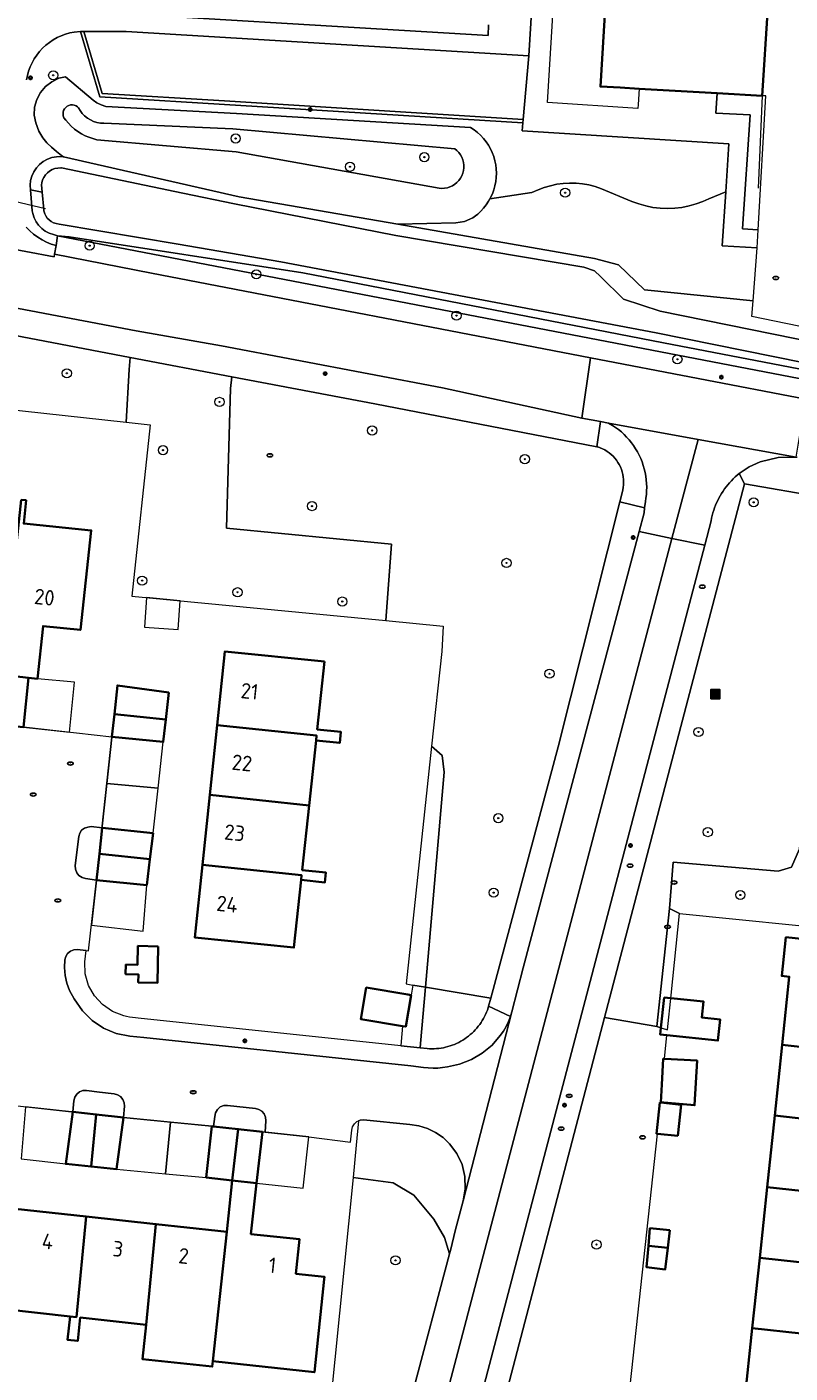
# Model space of a CAD drawing. Header units: metres. Extents: x 152610 to 160096, y 456114 to 462495.
# Tile 421 of 656: x 157190 to 157257, y 460647 to 460765. Entities that reach past the tile are written whole.
import ezdxf
from ezdxf.enums import TextEntityAlignment as Align

# ---------------------------------------------------------------- set-up
doc = ezdxf.new("R2010")
doc.units = ezdxf.units.M
doc.header["$LTSCALE"] = 0.5
doc.layers.get('0').update_dxf_attribs({"linetype": 'CONTINUOUS'})
for name, color, linetype, lineweight in [('B-PV-GR-BEPLANTING_CULTUUR_BODEMBEDEKKER-GV', 251, 'CONTINUOUS', 18), ('B-PV-GR-BEPLANTING_CULTUUR_BOSPLANTSOEN-GV', 251, 'CONTINUOUS', 18), ('B-PV-GR-BEPLANTING_CULTUUR_HEESTERS-GV', 251, 'CONTINUOUS', 18), ('B-PV-GR-BEPLANTING_CULTUUR_VASTE PLANTENVAK-GV', 251, 'CONTINUOUS', 18), ('B-PV-GR-BOOM-S', 251, 'CONTINUOUS', 25), ('B-PV-GR-HAAG-G', 251, 'GR-HAAG1-SO', 13), ('B-PV-GR-HAAG-GV', 251, 'CONTINUOUS', 13), ('B-PV-IE-MEUBILAIR-S', 251, 'CONTINUOUS', 25), ('B-PV-IE-MEUBILAIR_WEGMEUBILAIR_AFVALBAK-S', 251, 'CONTINUOUS', 25), ('B-PV-KW-KUNSTWERK_DUIKER-G', 251, 'CONTINUOUS', 18), ('B-PV-OG-BEBOUWING-GV', 6, 'CONTINUOUS', 35), ('B-PV-OG-BEBOUWING-T18', 1, 'CONTINUOUS', 18), ('B-PV-OG-BEBOUWING_OVERBOUWING-GV', 251, 'CONTINUOUS', 18), ('B-PV-OG-BEBOUWING_SCHUUR-GV', 251, 'CONTINUOUS', 18), ('B-PV-OG-TERREIN_BEGROEID-GV', 251, 'CONTINUOUS', 18), ('B-PV-OG-TERREIN_OEVER-GV', 251, 'CONTINUOUS', 18), ('B-PV-OG-WATER_SLOOT-GV', 251, 'CONTINUOUS', 18), ('B-PV-VH-GESLOTENVERHARDING_ASFALT-GV', 251, 'CONTINUOUS', 18), ('B-PV-VH-HALFVERHARDING_GRASBETONSTEEN-GV', 251, 'CONTINUOUS', 18), ('B-PV-VH-ONVERHARD-GV', 251, 'CONTINUOUS', 18), ('B-PV-VH-ONVERHARD_ZAND-GV', 251, 'CONTINUOUS', 18), ('B-PV-VH-OPENVERHARDING_BETONSTRAATSTEEN-GV', 251, 'CONTINUOUS', 18), ('B-PV-VH-OPENVERHARDING_STRAATBAKSTEEN-GV', 251, 'CONTINUOUS', 18), ('B-PV-VH-OPENVERHARDING_TEGEL-GV', 251, 'CONTINUOUS', 18)]:
    doc.layers.add(name, color=color, linetype=linetype, lineweight=lineweight)
doc.styles.add('NLCS-ISO', font='NLCS-ISO.ttf')
doc.styles.add('NLCS-ISO-M750-T18', font='NLCS-ISO.ttf', dxfattribs={"height": 1.35})
doc.linetypes.add('GR-HAAG1-SO', pattern='A,6,[176,NLCS.SHX,S=0.125,R=0,X=0,Y=0],-2', length=8)

# ---------------------------------------------------------------- blocks, each defined once
blk = doc.blocks.new('SIE-WEG_AFVALBAK-SO')
h = blk.add_hatch(color=256)
h.dxf.hatch_style = 1
h.paths.add_polyline_path([(-1.5, -1.5), (1.5, -1.5), (1.5, 1.5), (-1.5, 1.5)])
for points in [[(-2, -2), (2, -2), (2, 2), (-2, 2)], [(-1.5, -1.5), (1.5, -1.5), (1.5, 1.5), (-1.5, 1.5)]]:
    blk.add_lwpolyline(points, close=True)
blk = doc.blocks.new('SIE-MEUBILAIR_PAAL_LICHTMAST-SO')
for points in [[(-0.62, 0), (-1, 0)], [(-0.71, 0.71), (-0.44, 0.44)], [(0, 1), (0, 0.62)], [(0.44, 0.44), (0.71, 0.71)], [(1, 0), (0.62, 0)], [(-0.71, -0.71), (-0.44, -0.44)], [(0, -0.62), (0, -1)], [(0.44, -0.44), (0.71, -0.71)]]:
    blk.add_lwpolyline(points)
blk.add_circle((0, 0), 0.5)
blk = doc.blocks.new('SIE-MEUBILAIR_PUT_RIOOLPUT-SO')
blk.add_ellipse((0, 0), major_axis=(1.25, 0), ratio=0.54)
at = {"style": 'NLCS-ISO'}
blk.add_text('ri', height=0.75, dxfattribs=at).set_placement((-0.04, 0.07), align=Align.MIDDLE_CENTER)
blk = doc.blocks.new('SGR-BOOM_GBKN-SO')
at = {"linetype": 'ByBlock', "lineweight": 18}
h = blk.add_hatch(color=0, dxfattribs=at)
h.dxf.hatch_style = 1
edge = h.paths.add_edge_path()
edge.add_arc((0, 0), 0.25, 0, 360)
at = {"color": 0, "linetype": 'ByBlock', "lineweight": 18}
for radius in [2, 0.25]:
    blk.add_circle((0, 0), radius, dxfattribs=at)
at = {"color": 0, "linetype": 'ByBlock', "lineweight": 18, "style": 'NLCS-ISO'}
blk.add_attdef('SOORT', (2.5, 0), '', height=1.5, dxfattribs=at)

msp = doc.modelspace()

# ---------------------------------------------------------------- linework, layer by layer
at = {"layer": 'B-PV-GR-BEPLANTING_CULTUUR_BODEMBEDEKKER-GV', "flags": 128}
for points in [[(157196.984, 460694.717), (157196.031, 460694.814), (157195.719, 460694.766), (157195.434, 460694.674), (157195.194, 460694.493), (157195.027, 460694.243), (157194.951, 460693.953), (157194.637, 460691.41), (157194.649, 460691.091), (157194.76, 460690.792), (157194.959, 460690.542), (157195.225, 460690.367), (157195.533, 460690.283), (157196.494, 460690.148), (157196.74, 460692.446)], [(157196.738, 460671.673), (157195.615, 460671.81), (157195.299, 460671.798), (157195.004, 460671.687), (157194.759, 460671.488), (157194.59, 460671.221), (157194.514, 460670.915), (157194.418, 460669.94), (157196.463, 460669.715), (157198.836, 460669.454), (157198.923, 460670.435), (157198.903, 460670.744), (157198.789, 460671.033), (157198.593, 460671.273), (157198.332, 460671.441), (157198.033, 460671.522)], [(157210.351, 460670.235), (157207.919, 460670.51), (157207.588, 460670.493), (157207.282, 460670.369), (157207.034, 460670.15), (157206.871, 460669.862), (157206.813, 460669.536), (157206.698, 460668.667), (157208.843, 460668.438), (157210.973, 460668.21), (157211.017, 460668.205), (157211.19, 460668.186), (157211.264, 460669.157), (157211.24, 460669.469), (157211.122, 460669.758), (157210.92, 460669.996), (157210.654, 460670.16)], [(157228.471, 460662.194), (157228.649, 460663.244), (157228.614, 460664.309), (157228.367, 460665.346), (157227.918, 460666.312), (157227.284, 460667.169), (157226.71, 460667.706), (157226.062, 460668.151), (157225.355, 460668.494), (157224.604, 460668.727), (157223.826, 460668.845), (157219.775, 460669.249), (157219.476, 460669.214), (157219.343, 460669.155), (157219.146, 460667.031), (157218.864, 460664.225), (157222.365, 460663.771), (157224.171, 460662.687), (157225.905, 460660.592), (157226.845, 460659.003), (157227.275, 460657.578), (157227.381, 460657.977), (157227.762, 460659.585)]]:
    msp.add_lwpolyline(points, close=True, dxfattribs=at)
at = {"layer": 'B-PV-GR-BEPLANTING_CULTUUR_BOSPLANTSOEN-GV', "flags": 128}
for points in [[(157159.031, 460742.156), (157157.833, 460734.587), (157199.064, 460730.07), (157199.337, 460734.666), (157199.435, 460735.715), (157188.626, 460737.767), (157180.995, 460738.899)], [(157226.618, 460701), (157225.712, 460701.815), (157223.505, 460681.102), (157224.08, 460681.004), (157225.177, 460680.817), (157226.8, 460699.557)], [(157225.177, 460680.817), (157224.08, 460681.004), (157223.93, 460680.132), (157223.459, 460677.382), (157223.185, 460677.427), (157223.069, 460676.091), (157223.018, 460675.702), (157224.716, 460675.523), (157224.753, 460675.914)]]:
    msp.add_lwpolyline(points, close=True, dxfattribs=at)
at = {"layer": 'B-PV-GR-BEPLANTING_CULTUUR_HEESTERS-GV', "flags": 128}
for points in [[(157208.278, 460734.037), (157199.435, 460735.715), (157199.337, 460734.666), (157199.064, 460730.07), (157201.171, 460729.839), (157199.563, 460714.909), (157221.707, 460712.783), (157222.214, 460719.432), (157207.817, 460720.837), (157208.187, 460733.021)], [(157264.632, 460707.206), (157259.14, 460707.64), (157257.784, 460692.869), (157257.102, 460691.275), (157255.938, 460690.941), (157246.787, 460691.721), (157246.447, 460687.674), (157247.342, 460687.226), (157262.344, 460685.733)], [(157220.733, 460632.814), (157221.955, 460637.453), (157222.86, 460640.891), (157224.049, 460645.407), (157227.275, 460657.578), (157226.845, 460659.003), (157225.905, 460660.592), (157224.171, 460662.687), (157222.365, 460663.771), (157218.864, 460664.225), (157216.084, 460636.527), (157213.851, 460636.838), (157213.578, 460634.288), (157220.594, 460632.285)]]:
    msp.add_lwpolyline(points, close=True, dxfattribs=at)
at = {"layer": 'B-PV-GR-BEPLANTING_CULTUUR_VASTE PLANTENVAK-GV', "flags": 128}
for points in [[(157193.623, 460753.217), (157208.939, 460749.717), (157222.762, 460747.329), (157227.837, 460747.446), (157228.577, 460747.573), (157229.319, 460747.892), (157229.535, 460748.053), (157229.734, 460748.211), (157230.003, 460748.461), (157230.251, 460748.732), (157230.478, 460749.022), (157230.681, 460749.329), (157230.803, 460749.543), (157231.011, 460749.985), (157231.137, 460750.33), (157231.235, 460750.685), (157231.306, 460751.045), (157231.347, 460751.411), (157231.36, 460751.778), (157231.344, 460752.146), (157231.3, 460752.51), (157231.226, 460752.871), (157231.125, 460753.224), (157230.996, 460753.569), (157230.841, 460753.902), (157230.66, 460754.222), (157230.455, 460754.527), (157230.226, 460754.815), (157229.975, 460755.084), (157229.704, 460755.332), (157229.414, 460755.558), (157229.108, 460755.761), (157208.71, 460756.971), (157197.306, 460757.594), (157196.904, 460757.726), (157196.528, 460757.92), (157196.203, 460758.155), (157193.797, 460760.184), (157193.209, 460760.061), (157192.589, 460759.757), (157192.046, 460759.332), (157191.603, 460758.802), (157191.279, 460758.192), (157191.09, 460757.528), (157191.042, 460756.84), (157191.191, 460756.17), (157191.461, 460755.456), (157191.819, 460754.858), (157192.171, 460754.438), (157192.565, 460754.036), (157192.989, 460753.667), (157193.44, 460753.332)], [(157227.726, 460753.915), (157227.92, 460753.755), (157228.085, 460753.579), (157228.226, 460753.385), (157228.342, 460753.174), (157228.431, 460752.951), (157228.491, 460752.718), (157228.521, 460752.479), (157228.521, 460752.239), (157228.491, 460752), (157228.431, 460751.767), (157228.343, 460751.543), (157228.227, 460751.333), (157228.085, 460751.138), (157227.921, 460750.963), (157227.736, 460750.809), (157227.533, 460750.681), (157227.315, 460750.578), (157227.086, 460750.504), (157226.85, 460750.459), (157226.61, 460750.444), (157226.37, 460750.459), (157208.657, 460753.633), (157196.526, 460754.701), (157196.172, 460754.79), (157195.827, 460754.906), (157195.491, 460755.049), (157195.168, 460755.217), (157194.859, 460755.411), (157194.566, 460755.628), (157194.291, 460755.868), (157194.036, 460756.128), (157193.802, 460756.407), (157193.648, 460756.619), (157193.593, 460756.771), (157193.57, 460756.931), (157193.581, 460757.092), (157193.625, 460757.248), (157193.701, 460757.391), (157193.805, 460757.515), (157193.932, 460757.614), (157194.077, 460757.685), (157194.234, 460757.725), (157194.396, 460757.73), (157194.555, 460757.703), (157194.705, 460757.642), (157194.839, 460757.552), (157194.92, 460757.473), (157195.058, 460757.235), (157195.242, 460756.99), (157195.454, 460756.77), (157195.693, 460756.578), (157195.954, 460756.418), (157196.233, 460756.292), (157196.525, 460756.202), (157196.827, 460756.149), (157197.132, 460756.134), (157208.366, 460755.64)], [(157227.726, 460753.915), (157208.366, 460755.64), (157197.132, 460756.134), (157196.827, 460756.149), (157196.525, 460756.202), (157196.233, 460756.292), (157195.954, 460756.418), (157195.693, 460756.578), (157195.454, 460756.77), (157195.242, 460756.99), (157195.058, 460757.235), (157194.92, 460757.473), (157194.839, 460757.552), (157194.705, 460757.642), (157194.555, 460757.703), (157194.396, 460757.73), (157194.234, 460757.725), (157194.077, 460757.685), (157193.932, 460757.614), (157193.805, 460757.515), (157193.701, 460757.391), (157193.625, 460757.248), (157193.581, 460757.092), (157193.57, 460756.931), (157193.593, 460756.771), (157193.648, 460756.619), (157193.802, 460756.407), (157194.036, 460756.128), (157194.291, 460755.868), (157194.566, 460755.628), (157194.859, 460755.411), (157195.168, 460755.217), (157195.491, 460755.049), (157195.827, 460754.906), (157196.172, 460754.79), (157196.526, 460754.701), (157208.657, 460753.633), (157226.37, 460750.459), (157226.61, 460750.444), (157226.85, 460750.459), (157227.086, 460750.504), (157227.315, 460750.578), (157227.533, 460750.681), (157227.736, 460750.809), (157227.921, 460750.963), (157228.085, 460751.138), (157228.227, 460751.333), (157228.343, 460751.543), (157228.431, 460751.767), (157228.491, 460752), (157228.521, 460752.239), (157228.521, 460752.479), (157228.491, 460752.718), (157228.431, 460752.951), (157228.342, 460753.174), (157228.226, 460753.385), (157228.085, 460753.579), (157227.92, 460753.755)]]:
    msp.add_lwpolyline(points, close=True, dxfattribs=at)
at = {"layer": 'B-PV-GR-HAAG-G', "flags": 128}
msp.add_lwpolyline([(157254.531, 460758.529), (157254.191, 460750.466)], dxfattribs=at)
at = {"layer": 'B-PV-GR-HAAG-GV', "flags": 128}
for points in [[(157195.087, 460764.128), (157196.766, 460758.43), (157233.68, 460756.175), (157233.704, 460756.474), (157207.654, 460758.087), (157196.995, 460758.717), (157195.397, 460764.138)], [(157247.342, 460687.226), (157246.447, 460687.674), (157245.344, 460677.385), (157246.279, 460677.087), (157246.597, 460680.117)]]:
    msp.add_lwpolyline(points, close=True, dxfattribs=at)
at = {"layer": 'B-PV-KW-KUNSTWERK_DUIKER-G', "flags": 128}
msp.add_lwpolyline([(157180.196, 460751.492), (157192.042, 460748.698)], dxfattribs=at)
at = {"layer": 'B-PV-OG-BEBOUWING-GV', "flags": 128}
msp.add_lwpolyline([(157241.739, 460781.076), (157240.434, 460759.335), (157242.142, 460759.237), (157243.8, 460759.142), (157250.62, 460758.753), (157254.531, 460758.529), (157256.506, 460789.244)], dxfattribs=at)
for points in [[(157189.92, 460723.305), (157188.772, 460712.604), (157188.282, 460708.039), (157190.545, 460707.787), (157191.341, 460707.703), (157191.833, 460712.295), (157195.092, 460711.965), (157196.026, 460720.634), (157190.151, 460721.234), (157190.355, 460723.261)], [(157216.371, 460709.222), (157207.69, 460710.089), (157207.013, 460703.664), (157215.68, 460702.746), (157215.635, 460702.329), (157217.704, 460702.107), (157217.806, 460703.065), (157215.738, 460703.288)], [(157190.545, 460707.787), (157188.282, 460708.039), (157187.82, 460703.727), (157190.137, 460703.487)], [(157202.809, 460706.507), (157198.316, 460707.126), (157198.046, 460704.614), (157202.532, 460704.139)], [(157202.532, 460704.139), (157198.046, 460704.614), (157197.834, 460702.639), (157202.304, 460702.197)], [(157215.68, 460702.746), (157207.013, 460703.664), (157206.372, 460697.587), (157215.03, 460696.66), (157215.635, 460702.329)], [(157215.03, 460696.66), (157206.372, 460697.587), (157205.729, 460691.489), (157214.379, 460690.568), (157214.337, 460690.175), (157216.405, 460689.951), (157216.496, 460690.8), (157214.427, 460691.022)], [(157201.433, 460694.255), (157196.984, 460694.717), (157196.74, 460692.446), (157201.151, 460691.976)], [(157201.151, 460691.976), (157196.74, 460692.446), (157196.494, 460690.148), (157200.871, 460689.718)], [(157214.379, 460690.568), (157205.729, 460691.489), (157205.061, 460685.149), (157213.705, 460684.268), (157214.337, 460690.175)], [(157262.839, 460684.502), (157256.615, 460685.173), (157256.251, 460681.793), (157256.902, 460681.723), (157256.277, 460675.778), (157264.915, 460674.833), (157265.589, 460681.088), (157262.507, 460681.42)], [(157201.866, 460684.375), (157200.099, 460684.411), (157200.066, 460682.768), (157199.048, 460682.788), (157199.031, 460681.953), (157200.142, 460681.93), (157200.128, 460681.223), (157201.802, 460681.189)], [(157223.93, 460680.132), (157223.643, 460680.179), (157220.017, 460680.782), (157219.536, 460678.034), (157223.185, 460677.427), (157223.459, 460677.382)], [(157245.987, 460679.911), (157245.713, 460677.267), (157245.652, 460676.682), (157246.23, 460676.622), (157250.672, 460676.161), (157250.863, 460678.001), (157249.287, 460678.165), (157249.432, 460679.553), (157246.569, 460679.85)], [(157264.915, 460674.833), (157256.277, 460675.778), (157255.63, 460669.634), (157264.249, 460668.652)], [(157246.014, 460674.565), (157245.907, 460674.571), (157245.781, 460672.338), (157245.692, 460670.763), (157245.96, 460670.751), (157245.972, 460670.75), (157247.643, 460670.61), (157248.648, 460670.526), (157248.861, 460674.409)], [(157196.463, 460669.715), (157194.418, 460669.94), (157193.805, 460665.404), (157196.021, 460665.179)], [(157198.836, 460669.454), (157196.463, 460669.715), (157196.021, 460665.179), (157198.239, 460664.953)], [(157247.178, 460667.841), (157247.463, 460670.565), (157245.691, 460670.75), (157245.615, 460670.758), (157245.33, 460668.035), (157245.398, 460668.028)], [(157206.698, 460668.667), (157206.542, 460668.684), (157206.063, 460664.21), (157208.32, 460663.968), (157208.843, 460668.438)], [(157264.249, 460668.652), (157255.63, 460669.634), (157254.971, 460663.366), (157272.483, 460661.484), (157272.733, 460663.756), (157268.207, 460664.236), (157266.201, 460664.448), (157266.134, 460664.76), (157263.854, 460664.99)], [(157210.973, 460668.21), (157208.843, 460668.438), (157208.32, 460663.968), (157210.438, 460663.741)], [(157210.438, 460663.741), (157208.32, 460663.968), (157207.841, 460659.494), (157207.863, 460659.492), (157206.629, 460648.219), (157215.488, 460647.242), (157216.34, 460655.362), (157216.361, 460655.564), (157213.875, 460655.83), (157214.197, 460658.833), (157209.961, 460659.287)], [(157272.483, 460661.484), (157254.971, 460663.366), (157254.324, 460657.215), (157262.857, 460656.291), (157263.256, 460660.154), (157265.612, 460659.836), (157265.584, 460660.049), (157267.724, 460659.786), (157272.235, 460659.233)], [(157195.595, 460660.811), (157189.398, 460661.477), (157188.497, 460652.736), (157194.185, 460652.108), (157194.741, 460652.046)], [(157201.666, 460660.158), (157195.595, 460660.811), (157194.741, 460652.046), (157194.185, 460652.108), (157193.964, 460650.067), (157194.857, 460649.971), (157195.078, 460652.009), (157200.81, 460651.376)], [(157207.056, 460659.578), (157201.666, 460660.158), (157200.81, 460651.376), (157200.49, 460648.393), (157206.578, 460647.741), (157206.629, 460648.219), (157207.863, 460659.492), (157207.841, 460659.494)], [(157246.5, 460659.62), (157244.746, 460659.796), (157244.614, 460658.267), (157246.312, 460658.083)], [(157246.312, 460658.083), (157244.614, 460658.267), (157244.454, 460656.402), (157246.083, 460656.212)], [(157262.857, 460656.291), (157254.324, 460657.215), (157253.678, 460651.079), (157262.224, 460650.163)], [(157262.224, 460650.163), (157253.678, 460651.079), (157253.006, 460644.688), (157261.563, 460643.769), (157261.981, 460647.822), (157264.194, 460647.58), (157264.227, 460647.882), (157270.914, 460647.152), (157271.127, 460649.208), (157266.634, 460649.69)]]:
    msp.add_lwpolyline(points, close=True, dxfattribs=at)
at = {"layer": 'B-PV-OG-BEBOUWING_OVERBOUWING-GV', "flags": 128}
for points in [[(157191.341, 460707.703), (157190.545, 460707.787), (157190.137, 460703.487), (157194.142, 460703.038), (157194.562, 460707.397)], [(157197.397, 460698.569), (157201.863, 460698.174), (157202.304, 460702.197), (157197.834, 460702.639), (157197.832, 460702.625)], [(157201.863, 460698.174), (157197.397, 460698.569), (157196.997, 460694.842), (157196.984, 460694.717), (157201.433, 460694.255)], [(157200.871, 460689.718), (157196.494, 460690.148), (157196.047, 460686.222), (157200.551, 460685.693)], [(157194.297, 460669.953), (157190.31, 460670.391), (157189.929, 460665.852), (157193.805, 460665.404), (157194.418, 460669.94)], [(157202.508, 460664.548), (157202.929, 460669.044), (157199.138, 460669.422), (157198.836, 460669.454), (157198.239, 460664.953)], [(157206.542, 460668.684), (157202.929, 460669.044), (157202.508, 460664.548), (157206.063, 460664.21)], [(157214.515, 460663.305), (157214.994, 460667.779), (157210.973, 460668.21), (157210.438, 460663.741)]]:
    msp.add_lwpolyline(points, close=True, dxfattribs=at)
at = {"layer": 'B-PV-OG-BEBOUWING_SCHUUR-GV', "flags": 128}
msp.add_lwpolyline([(157203.779, 460714.504), (157200.843, 460714.786), (157200.661, 460712.206), (157203.602, 460711.998)], close=True, dxfattribs=at)
at = {"layer": 'B-PV-OG-TERREIN_BEGROEID-GV', "flags": 128}
for points in [[(157190.358, 460747.064), (157190.671, 460746.751), (157191.008, 460746.463), (157191.366, 460746.203), (157191.744, 460745.972), (157192.139, 460745.771), (157192.548, 460745.602), (157192.969, 460745.466), (157193.099, 460746.314), (157192.729, 460746.434), (157192.365, 460746.556), (157192.023, 460746.732), (157191.714, 460746.96), (157191.444, 460747.234), (157191.221, 460747.546), (157191.049, 460747.89), (157190.932, 460748.256), (157190.89, 460748.485), (157190.731, 460750.331), (157190.696, 460750.733), (157190.743, 460751.139), (157190.854, 460751.532), (157191.025, 460751.903), (157191.251, 460752.243), (157191.529, 460752.544), (157191.849, 460752.797), (157192.206, 460752.997), (157192.589, 460753.139), (157192.99, 460753.219), (157193.398, 460753.236), (157193.623, 460753.217), (157193.44, 460753.332), (157192.989, 460753.667), (157192.565, 460754.036), (157192.171, 460754.438), (157191.819, 460754.858), (157191.461, 460755.456), (157191.191, 460756.17), (157191.042, 460756.84), (157191.09, 460757.528), (157191.279, 460758.192), (157191.603, 460758.802), (157192.046, 460759.332), (157192.589, 460759.757), (157193.209, 460760.061), (157193.797, 460760.184), (157196.203, 460758.155), (157196.528, 460757.92), (157196.904, 460757.726), (157197.306, 460757.594), (157208.71, 460756.971), (157229.108, 460755.761), (157229.414, 460755.558), (157229.704, 460755.332), (157229.975, 460755.084), (157230.226, 460754.815), (157230.455, 460754.527), (157230.66, 460754.222), (157230.841, 460753.902), (157230.996, 460753.569), (157231.125, 460753.224), (157231.226, 460752.871), (157231.3, 460752.51), (157231.344, 460752.146), (157231.36, 460751.778), (157231.347, 460751.411), (157231.306, 460751.045), (157231.235, 460750.685), (157231.137, 460750.33), (157231.011, 460749.985), (157230.803, 460749.543), (157234.464, 460750.092), (157235.018, 460750.318), (157235.541, 460750.523), (157236.079, 460750.687), (157236.628, 460750.809), (157237.185, 460750.886), (157237.746, 460750.92), (157238.308, 460750.91), (157238.867, 460750.856), (157239.421, 460750.758), (157239.965, 460750.616), (157240.518, 460750.425), (157243.185, 460749.319), (157243.78, 460749.099), (157244.391, 460748.926), (157245.014, 460748.802), (157245.644, 460748.728), (157246.278, 460748.702), (157246.913, 460748.727), (157247.543, 460748.801), (157248.165, 460748.925), (157248.776, 460749.097), (157249.372, 460749.317), (157249.9, 460749.558), (157251.357, 460750.157), (157251.637, 460754.344), (157233.622, 460755.477), (157233.68, 460756.175), (157196.766, 460758.43), (157195.087, 460764.128), (157194.547, 460764.078), (157194.162, 460764.002), (157193.783, 460763.896), (157193.414, 460763.761), (157193.057, 460763.597), (157192.714, 460763.405), (157192.387, 460763.187), (157192.078, 460762.945), (157191.789, 460762.678), (157191.521, 460762.39), (157191.277, 460762.082), (157191.059, 460761.756), (157190.866, 460761.413), (157190.701, 460761.056), (157190.564, 460760.688), (157190.457, 460760.31), (157190.379, 460759.925)], [(157331.641, 460719.671), (157193.099, 460746.314), (157192.969, 460745.466), (157192.832, 460744.707), (157201.281, 460743.062), (157239.56, 460735.677), (157258.359, 460732.066)]]:
    msp.add_lwpolyline(points, dxfattribs=at)
for points in [[(157254.186, 460746.838), (157254.87, 460758.51), (157254.531, 460758.529), (157250.62, 460758.753), (157250.51, 460757.026), (157253.486, 460756.856), (157252.824, 460746.918)], [(157253.742, 460740.644), (157254.1, 460745.259), (157251.041, 460745.452), (157251.357, 460750.157), (157249.9, 460749.558), (157249.372, 460749.317), (157248.776, 460749.097), (157248.165, 460748.925), (157247.543, 460748.801), (157246.913, 460748.727), (157246.278, 460748.702), (157245.644, 460748.728), (157245.014, 460748.802), (157244.391, 460748.926), (157243.78, 460749.099), (157243.185, 460749.319), (157240.518, 460750.425), (157239.965, 460750.616), (157239.421, 460750.758), (157238.867, 460750.856), (157238.308, 460750.91), (157237.746, 460750.92), (157237.185, 460750.886), (157236.628, 460750.809), (157236.079, 460750.687), (157235.541, 460750.523), (157235.018, 460750.318), (157234.464, 460750.092), (157230.803, 460749.543), (157230.681, 460749.329), (157230.478, 460749.022), (157230.251, 460748.732), (157230.003, 460748.461), (157229.734, 460748.211), (157229.535, 460748.053), (157229.319, 460747.892), (157228.577, 460747.573), (157227.837, 460747.446), (157222.762, 460747.329), (157239.906, 460744.331), (157242.003, 460743.792), (157244.263, 460741.612)], [(157331.709, 460721.015), (157327.894, 460721.5), (157302.108, 460726.181), (157269.391, 460732.488), (157245.927, 460736.992), (157214.496, 460743.084), (157194.101, 460746.227), (157193.099, 460746.314), (157331.641, 460719.671), (157331.677, 460720.379)], [(157220.752, 460731.669), (157208.278, 460734.037), (157208.187, 460733.021), (157207.817, 460720.837), (157222.214, 460719.432), (157221.707, 460712.783), (157226.722, 460712.301), (157226.593, 460710.09), (157225.712, 460701.815), (157226.618, 460701), (157226.8, 460699.557), (157225.177, 460680.817), (157230.869, 460679.849), (157236.739, 460701.764), (157242.126, 460723.132), (157242.35, 460724.022), (157242.385, 460724.167), (157242.425, 460724.391), (157242.449, 460724.616), (157242.457, 460724.843), (157242.449, 460725.07), (157242.425, 460725.295), (157242.385, 460725.519), (157242.33, 460725.739), (157242.26, 460725.955), (157242.174, 460726.165), (157242.074, 460726.368), (157241.959, 460726.564), (157241.831, 460726.752), (157241.691, 460726.929), (157241.538, 460727.097), (157241.373, 460727.253), (157241.198, 460727.398), (157241.014, 460727.53), (157240.82, 460727.648), (157240.619, 460727.753), (157240.41, 460727.843), (157240.196, 460727.918), (157240.11, 460727.934)], [(157266.437, 460722.364), (157253.005, 460724.705), (157240.799, 460678.159), (157245.344, 460677.385), (157246.447, 460687.674), (157246.787, 460691.721), (157255.938, 460690.941), (157257.102, 460691.275), (157257.784, 460692.869), (157259.14, 460707.64), (157264.632, 460707.206), (157265.214, 460712.666)], [(157230.869, 460679.849), (157225.177, 460680.817), (157224.753, 460675.914), (157224.716, 460675.523), (157225.322, 460675.459), (157225.525, 460675.446), (157225.727, 460675.442), (157225.93, 460675.445), (157226.133, 460675.457), (157226.335, 460675.476), (157226.536, 460675.503), (157226.735, 460675.539), (157226.934, 460675.582), (157227.13, 460675.633), (157227.324, 460675.691), (157227.516, 460675.757), (157227.705, 460675.831), (157227.891, 460675.912), (157228.074, 460676.001), (157228.253, 460676.096), (157228.428, 460676.198), (157228.599, 460676.308), (157228.765, 460676.424), (157228.927, 460676.546), (157229.084, 460676.675), (157229.235, 460676.81), (157229.381, 460676.95), (157229.522, 460677.097), (157229.657, 460677.248), (157229.785, 460677.405), (157229.907, 460677.567), (157230.023, 460677.734), (157230.132, 460677.905), (157230.235, 460678.08), (157230.33, 460678.259), (157230.418, 460678.442), (157230.499, 460678.628), (157230.573, 460678.817), (157230.639, 460679.008), (157230.681, 460679.146)], [(157240.799, 460678.159), (157231.999, 460644.603), (157242.773, 460643.645), (157245.398, 460668.028), (157245.33, 460668.035), (157245.615, 460670.758), (157245.691, 460670.75), (157245.692, 460670.763), (157245.781, 460672.338), (157245.907, 460674.571), (157246.014, 460674.565), (157246.23, 460676.622), (157245.652, 460676.682), (157245.713, 460677.267), (157245.344, 460677.385)]]:
    msp.add_lwpolyline(points, close=True, dxfattribs=at)
at = {"layer": 'B-PV-OG-TERREIN_OEVER-GV', "flags": 128}
for points in [[(157264.798, 460736.994), (157253.636, 460739.272), (157253.742, 460740.644), (157244.263, 460741.612), (157242.003, 460743.792), (157239.906, 460744.331), (157222.762, 460747.329), (157208.939, 460749.717), (157193.623, 460753.217), (157193.398, 460753.236), (157192.99, 460753.219), (157192.589, 460753.139), (157192.206, 460752.997), (157191.849, 460752.797), (157191.529, 460752.544), (157191.251, 460752.243), (157191.025, 460751.903), (157190.854, 460751.532), (157190.743, 460751.139), (157190.696, 460750.733), (157190.731, 460750.331), (157191.752, 460750.131), (157191.696, 460750.768), (157191.722, 460750.945), (157191.79, 460751.188), (157191.896, 460751.417), (157192.036, 460751.627), (157192.207, 460751.812), (157192.404, 460751.968), (157192.624, 460752.092), (157192.861, 460752.179), (157193.108, 460752.228), (157193.377, 460752.239), (157193.434, 460752.235), (157204.029, 460750.049), (157208.535, 460749.119), (157222.592, 460746.344), (157238.979, 460743.58), (157239.913, 460743.279), (157240.435, 460742.775), (157242.449, 460740.797), (157245.653, 460739.74), (157279.147, 460732.959)], [(157278.768, 460731.098), (157245.288, 460737.875), (157212.56, 460744.057), (157203.607, 460745.582), (157193.232, 460747.338), (157192.964, 460747.383), (157192.745, 460747.455), (157192.54, 460747.562), (157192.354, 460747.699), (157192.191, 460747.863), (157192.057, 460748.051), (157191.974, 460748.248), (157191.899, 460748.483), (157191.883, 460748.618), (157191.752, 460750.131), (157190.731, 460750.331), (157190.89, 460748.485), (157190.932, 460748.256), (157191.049, 460747.89), (157191.221, 460747.546), (157191.444, 460747.234), (157191.714, 460746.96), (157192.023, 460746.732), (157192.365, 460746.556), (157192.729, 460746.434), (157193.099, 460746.314), (157194.101, 460746.227), (157214.496, 460743.084), (157245.927, 460736.992), (157269.391, 460732.488)]]:
    msp.add_lwpolyline(points, dxfattribs=at)
at = {"layer": 'B-PV-OG-WATER_SLOOT-GV', "flags": 128}
msp.add_lwpolyline([(157279.147, 460732.959), (157245.653, 460739.74), (157242.449, 460740.797), (157240.435, 460742.775), (157239.913, 460743.279), (157238.979, 460743.58), (157222.592, 460746.344), (157208.535, 460749.119), (157204.029, 460750.049), (157193.434, 460752.235), (157193.377, 460752.239), (157193.108, 460752.228), (157192.861, 460752.179), (157192.624, 460752.092), (157192.404, 460751.968), (157192.207, 460751.812), (157192.036, 460751.627), (157191.896, 460751.417), (157191.79, 460751.188), (157191.722, 460750.945), (157191.696, 460750.768), (157191.752, 460750.131), (157191.883, 460748.618), (157191.899, 460748.483), (157191.974, 460748.248), (157192.057, 460748.051), (157192.191, 460747.863), (157192.354, 460747.699), (157192.54, 460747.562), (157192.745, 460747.455), (157192.964, 460747.383), (157193.232, 460747.338), (157203.607, 460745.582), (157212.56, 460744.057), (157245.288, 460737.875), (157278.768, 460731.098)], dxfattribs=at)
at = {"layer": 'B-PV-VH-GESLOTENVERHARDING_ASFALT-GV', "flags": 128}
for points in [[(157224.781, 460636.716), (157246.663, 460719.94), (157243.798, 460720.529), (157233.687, 460682.513), (157232.715, 460678.665), (157228.471, 460662.194), (157227.762, 460659.585), (157227.381, 460657.977), (157227.275, 460657.578), (157224.049, 460645.407), (157222.86, 460640.891), (157221.955, 460637.453)], [(157246.663, 460719.94), (157224.781, 460636.716), (157227.606, 460635.979), (157249.528, 460719.352)]]:
    msp.add_lwpolyline(points, close=True, dxfattribs=at)
at = {"layer": 'B-PV-VH-HALFVERHARDING_GRASBETONSTEEN-GV', "flags": 128}
msp.add_lwpolyline([(157195.397, 460764.138), (157196.995, 460758.717), (157207.654, 460758.087), (157233.704, 460756.474), (157234.19, 460762.013), (157199.084, 460764.12)], close=True, dxfattribs=at)
at = {"layer": 'B-PV-VH-ONVERHARD-GV', "flags": 128}
msp.add_lwpolyline([(157195.087, 460764.128), (157196.766, 460758.43), (157233.68, 460756.175), (157233.704, 460756.474), (157207.654, 460758.087), (157196.995, 460758.717), (157195.397, 460764.138)], close=True, dxfattribs=at)
at = {"layer": 'B-PV-VH-ONVERHARD_ZAND-GV', "flags": 128}
msp.add_lwpolyline([(157247.342, 460687.226), (157246.447, 460687.674), (157245.344, 460677.385), (157245.713, 460677.267), (157245.987, 460679.911), (157246.569, 460679.85), (157246.597, 460680.117)], close=True, dxfattribs=at)
at = {"layer": 'B-PV-VH-OPENVERHARDING_BETONSTRAATSTEEN-GV', "flags": 128}
for points in [[(157190.737, 460766.173), (157230.638, 460763.776), (157230.678, 460764.699)], [(157186.433, 460670.817), (157194.297, 460669.953), (157194.418, 460669.94), (157194.514, 460670.915), (157194.59, 460671.221), (157194.759, 460671.488), (157195.004, 460671.687), (157195.299, 460671.798), (157195.615, 460671.81), (157196.738, 460671.673), (157198.033, 460671.522), (157198.332, 460671.441), (157198.593, 460671.273), (157198.789, 460671.033), (157198.903, 460670.744), (157198.923, 460670.435), (157198.836, 460669.454), (157199.138, 460669.422), (157206.542, 460668.684), (157206.698, 460668.667), (157206.813, 460669.536), (157206.871, 460669.862), (157207.034, 460670.15), (157207.282, 460670.369), (157207.588, 460670.493), (157207.919, 460670.51), (157210.351, 460670.235), (157210.654, 460670.16), (157210.92, 460669.996), (157211.122, 460669.758), (157211.24, 460669.469), (157211.264, 460669.157), (157211.19, 460668.186), (157214.994, 460667.779), (157218.629, 460667.308), (157218.752, 460668.343), (157218.822, 460668.635), (157218.977, 460668.892), (157219.202, 460669.092), (157219.343, 460669.155), (157219.476, 460669.214), (157219.775, 460669.249), (157223.826, 460668.845), (157224.604, 460668.727), (157225.355, 460668.494), (157226.062, 460668.151), (157226.71, 460667.706), (157227.284, 460667.169), (157227.918, 460666.312), (157228.367, 460665.346), (157228.614, 460664.309), (157228.649, 460663.244), (157228.471, 460662.194), (157232.715, 460678.665), (157232.591, 460678.252), (157232.416, 460677.815), (157232.209, 460677.393), (157231.971, 460676.987), (157231.703, 460676.6), (157230.984, 460675.762), (157230.132, 460675.064), (157229.182, 460674.506), (157228.158, 460674.102), (157227.083, 460673.862), (157226.67, 460673.798), (157226.254, 460673.762), (157225.836, 460673.754), (157225.419, 460673.775), (157225.004, 460673.823), (157223.9, 460673.969), (157200.602, 460676.433), (157199.394, 460676.532), (157198.217, 460676.772), (157197.109, 460677.233), (157196.111, 460677.899), (157195.258, 460678.744), (157194.535, 460679.806), (157194.131, 460680.53), (157193.903, 460681.173), (157193.758, 460681.839), (157193.699, 460682.519), (157193.727, 460683.2), (157193.802, 460683.501), (157193.968, 460683.764), (157194.208, 460683.96), (157194.498, 460684.071), (157194.807, 460684.085), (157195.579, 460684.001), (157195.791, 460683.978), (157196.494, 460690.148), (157195.533, 460690.283), (157195.225, 460690.367), (157194.959, 460690.542), (157194.76, 460690.792), (157194.649, 460691.091), (157194.637, 460691.41), (157194.951, 460693.953), (157195.027, 460694.243), (157195.194, 460694.493), (157195.434, 460694.674), (157195.719, 460694.766), (157196.031, 460694.814), (157196.984, 460694.717), (157196.997, 460694.842), (157197.832, 460702.625), (157190.137, 460703.487)]]:
    msp.add_lwpolyline(points, dxfattribs=at)
at = {"layer": 'B-PV-VH-OPENVERHARDING_STRAATBAKSTEEN-GV', "flags": 128}
for points in [[(157190.379, 460759.925), (157190.457, 460760.31), (157190.564, 460760.688), (157190.701, 460761.056), (157190.866, 460761.413), (157191.059, 460761.756), (157191.277, 460762.082), (157191.521, 460762.39), (157191.789, 460762.678), (157192.078, 460762.945), (157192.387, 460763.187), (157192.714, 460763.405), (157193.057, 460763.597), (157193.414, 460763.761), (157193.783, 460763.896), (157194.162, 460764.002), (157194.547, 460764.078), (157195.087, 460764.128), (157195.397, 460764.138), (157199.084, 460764.12), (157234.19, 460762.013), (157235.28, 460780.08)], [(157230.678, 460764.699), (157230.638, 460763.776), (157190.737, 460766.173)], [(157187.827, 460745.409), (157192.806, 460744.498), (157192.832, 460744.707), (157192.969, 460745.466), (157192.548, 460745.602), (157192.139, 460745.771), (157191.744, 460745.972), (157191.366, 460746.203), (157191.008, 460746.463), (157190.671, 460746.751), (157190.358, 460747.064)], [(157257.506, 460727.028), (157248.969, 460728.576), (157246.663, 460719.94), (157249.528, 460719.352), (157250.083, 460721.462), (157250.087, 460721.485), (157250.132, 460721.713), (157250.185, 460721.94), (157250.246, 460722.165), (157250.315, 460722.388), (157250.391, 460722.608), (157250.475, 460722.826), (157250.566, 460723.04), (157250.664, 460723.252), (157250.769, 460723.459), (157250.882, 460723.664), (157251.002, 460723.864), (157251.128, 460724.06), (157251.261, 460724.251), (157251.4, 460724.438), (157251.546, 460724.619), (157251.698, 460724.796), (157251.856, 460724.968), (157252.02, 460725.133), (157252.189, 460725.294), (157252.364, 460725.448), (157252.544, 460725.596), (157253.409, 460726.18), (157254.353, 460726.624), (157255.946, 460727.006), (157257.584, 460727.014)]]:
    msp.add_lwpolyline(points, dxfattribs=at)
for points in [[(157238.798, 460730.427), (157239.56, 460735.677), (157201.281, 460743.062), (157192.832, 460744.707), (157192.806, 460744.498), (157187.827, 460745.409), (157181.435, 460746.633), (157179.143, 460746.219), (157178.932, 460745.205), (157178.381, 460742.548), (157181.384, 460741.417), (157181.412, 460741.562), (157181.551, 460741.536), (157199.941, 460738.032), (157207.389, 460736.72), (157226.663, 460733.076)], [(157258.359, 460732.066), (157239.56, 460735.677), (157238.798, 460730.427), (157240.439, 460730.124), (157240.447, 460730.122), (157241.15, 460729.995), (157248.969, 460728.576), (157257.506, 460727.028)], [(157246.663, 460719.94), (157248.969, 460728.576), (157241.15, 460729.995), (157241.486, 460729.792), (157241.753, 460729.613), (157242.01, 460729.422), (157242.257, 460729.217), (157242.494, 460729.001), (157242.72, 460728.773), (157242.934, 460728.534), (157243.136, 460728.284), (157243.325, 460728.025), (157243.501, 460727.757), (157243.663, 460727.48), (157243.812, 460727.196), (157243.946, 460726.904), (157244.065, 460726.606), (157244.17, 460726.303), (157244.259, 460725.995), (157244.333, 460725.683), (157244.391, 460725.367), (157244.433, 460725.049), (157244.459, 460724.729), (157244.47, 460724.409), (157244.464, 460724.088), (157244.442, 460723.767), (157244.405, 460723.449), (157244.354, 460723.148), (157244.29, 460722.616), (157244.238, 460722.183), (157243.798, 460720.529)]]:
    msp.add_lwpolyline(points, close=True, dxfattribs=at)
at = {"layer": 'B-PV-VH-OPENVERHARDING_TEGEL-GV', "flags": 128}
for points in [[(157254.1, 460745.259), (157254.186, 460746.838), (157252.824, 460746.918), (157253.486, 460756.856), (157250.51, 460757.026), (157250.62, 460758.753), (157243.8, 460759.142), (157243.714, 460757.767), (157243.688, 460757.412), (157235.825, 460757.948), (157237.243, 460781.252), (157237.348, 460782.958), (157237.503, 460785.57), (157235.606, 460785.7), (157235.28, 460780.08), (157234.19, 460762.013), (157233.704, 460756.474), (157233.68, 460756.175), (157233.622, 460755.477), (157251.637, 460754.344), (157251.357, 460750.157), (157251.041, 460745.452)], [(157199.435, 460735.715), (157208.278, 460734.037), (157220.752, 460731.669), (157240.11, 460727.934), (157240.439, 460730.124), (157238.798, 460730.427), (157226.663, 460733.076), (157207.389, 460736.72), (157199.941, 460738.032), (157181.551, 460741.536), (157181.412, 460741.562), (157181.384, 460741.417), (157181.314, 460741.049), (157180.995, 460738.899), (157188.626, 460737.767)], [(157240.447, 460730.122), (157240.439, 460730.124), (157240.11, 460727.934), (157240.196, 460727.918), (157240.41, 460727.843), (157240.619, 460727.753), (157240.82, 460727.648), (157241.014, 460727.53), (157241.198, 460727.398), (157241.373, 460727.253), (157241.538, 460727.097), (157241.691, 460726.929), (157241.831, 460726.752), (157241.959, 460726.564), (157242.074, 460726.368), (157242.174, 460726.165), (157242.26, 460725.955), (157242.33, 460725.739), (157242.385, 460725.519), (157242.425, 460725.295), (157242.449, 460725.07), (157242.457, 460724.843), (157242.449, 460724.616), (157242.425, 460724.391), (157242.385, 460724.167), (157242.35, 460724.022), (157242.126, 460723.132), (157244.29, 460722.616), (157244.354, 460723.148), (157244.405, 460723.449), (157244.442, 460723.767), (157244.464, 460724.088), (157244.47, 460724.409), (157244.459, 460724.729), (157244.433, 460725.049), (157244.391, 460725.367), (157244.333, 460725.683), (157244.259, 460725.995), (157244.17, 460726.303), (157244.065, 460726.606), (157243.946, 460726.904), (157243.812, 460727.196), (157243.663, 460727.48), (157243.501, 460727.757), (157243.325, 460728.025), (157243.136, 460728.284), (157242.934, 460728.534), (157242.72, 460728.773), (157242.494, 460729.001), (157242.257, 460729.217), (157242.01, 460729.422), (157241.753, 460729.613), (157241.486, 460729.792), (157241.15, 460729.995)], [(157244.29, 460722.616), (157242.126, 460723.132), (157236.739, 460701.764), (157230.869, 460679.849), (157230.681, 460679.146), (157232.591, 460678.252), (157232.715, 460678.665), (157233.687, 460682.513), (157243.798, 460720.529), (157244.238, 460722.183)], [(157195.579, 460684.001), (157194.807, 460684.085), (157194.498, 460684.071), (157194.208, 460683.96), (157193.968, 460683.764), (157193.802, 460683.501), (157193.727, 460683.2), (157193.699, 460682.519), (157193.758, 460681.839), (157193.903, 460681.173), (157194.131, 460680.53), (157194.535, 460679.806), (157195.258, 460678.744), (157196.111, 460677.899), (157197.109, 460677.233), (157198.217, 460676.772), (157199.394, 460676.532), (157200.602, 460676.433), (157223.9, 460673.969), (157225.004, 460673.823), (157225.419, 460673.775), (157225.836, 460673.754), (157226.254, 460673.762), (157226.67, 460673.798), (157227.083, 460673.862), (157228.158, 460674.102), (157229.182, 460674.506), (157230.132, 460675.064), (157230.984, 460675.762), (157231.703, 460676.6), (157231.971, 460676.987), (157232.209, 460677.393), (157232.416, 460677.815), (157232.591, 460678.252), (157230.681, 460679.146), (157230.639, 460679.008), (157230.573, 460678.817), (157230.499, 460678.628), (157230.418, 460678.442), (157230.33, 460678.259), (157230.235, 460678.08), (157230.132, 460677.905), (157230.023, 460677.734), (157229.907, 460677.567), (157229.785, 460677.405), (157229.657, 460677.248), (157229.522, 460677.097), (157229.381, 460676.95), (157229.235, 460676.81), (157229.084, 460676.675), (157228.927, 460676.546), (157228.765, 460676.424), (157228.599, 460676.308), (157228.428, 460676.198), (157228.253, 460676.096), (157228.074, 460676.001), (157227.891, 460675.912), (157227.705, 460675.831), (157227.516, 460675.757), (157227.324, 460675.691), (157227.13, 460675.633), (157226.934, 460675.582), (157226.735, 460675.539), (157226.536, 460675.503), (157226.335, 460675.476), (157226.133, 460675.457), (157225.93, 460675.445), (157225.727, 460675.442), (157225.525, 460675.446), (157225.322, 460675.459), (157224.716, 460675.523), (157223.018, 460675.702), (157200.135, 460678.117), (157199.876, 460678.135), (157199.619, 460678.165), (157199.363, 460678.206), (157199.109, 460678.258), (157198.858, 460678.321), (157197.886, 460678.705), (157197.025, 460679.297), (157196.318, 460680.065), (157195.8, 460680.973), (157195.498, 460681.973), (157195.459, 460683.012)]]:
    msp.add_lwpolyline(points, close=True, dxfattribs=at)
for points in [[(157257.584, 460727.014), (157255.946, 460727.006), (157254.353, 460726.624), (157253.409, 460726.18), (157252.544, 460725.596), (157253.005, 460724.705), (157266.437, 460722.364)], [(157231.999, 460644.603), (157240.799, 460678.159), (157253.005, 460724.705), (157252.544, 460725.596), (157252.364, 460725.448), (157252.189, 460725.294), (157252.02, 460725.133), (157251.856, 460724.968), (157251.698, 460724.796), (157251.546, 460724.619), (157251.4, 460724.438), (157251.261, 460724.251), (157251.128, 460724.06), (157251.002, 460723.864), (157250.882, 460723.664), (157250.769, 460723.459), (157250.664, 460723.252), (157250.566, 460723.04), (157250.475, 460722.826), (157250.391, 460722.608), (157250.315, 460722.388), (157250.246, 460722.165), (157250.185, 460721.94), (157250.132, 460721.713), (157250.087, 460721.485), (157250.083, 460721.462), (157249.528, 460719.352), (157227.606, 460635.979)]]:
    msp.add_lwpolyline(points, dxfattribs=at)

# ---------------------------------------------------------------- block references
at = {"layer": 'B-PV-GR-BOOM-S', "xscale": 0.2, "yscale": 0.2, "zscale": 0.2}
for p in [(157192.716, 460760.312), (157208.624, 460754.801), (157225.083, 460753.174), (157218.591, 460752.34), (157237.362, 460750.08), (157195.888, 460745.46), (157210.423, 460742.96), (157227.885, 460739.362), (157247.147, 460735.552), (157193.904, 460734.333), (157207.216, 460731.839), (157220.528, 460729.345), (157202.293, 460727.629), (157233.839, 460726.851), (157215.285, 460722.756), (157253.794, 460723.081), (157232.244, 460717.802), (157200.466, 460716.26), (157208.789, 460715.245), (157217.925, 460714.433), (157235.993, 460708.14), (157248.985, 460703.064), (157231.526, 460695.553), (157249.797, 460694.335), (157231.12, 460689.057), (157252.639, 460688.854), (157240.089, 460658.375), (157222.566, 460656.994)]:
    msp.add_blockref('SGR-BOOM_GBKN-SO', p, dxfattribs=at)
at = {"layer": 'B-PV-IE-MEUBILAIR-S', "xscale": 0.2, "yscale": 0.2, "zscale": 0.2}
for name, p in [('SIE-MEUBILAIR_PAAL_LICHTMAST-SO', (157190.731, 460760.085)), ('SIE-MEUBILAIR_PAAL_LICHTMAST-SO', (157215.118, 460757.337)), ('SIE-MEUBILAIR_PUT_RIOOLPUT-SO', (157255.731, 460742.638)), ('SIE-MEUBILAIR_PAAL_LICHTMAST-SO', (157216.43, 460734.303)), ('SIE-MEUBILAIR_PAAL_LICHTMAST-SO', (157250.977, 460733.989)), ('SIE-MEUBILAIR_PUT_RIOOLPUT-SO', (157211.615, 460727.186)), ('SIE-MEUBILAIR_PAAL_LICHTMAST-SO', (157243.294, 460720.013)), ('SIE-MEUBILAIR_PUT_RIOOLPUT-SO', (157249.32, 460715.725)), ('SIE-MEUBILAIR_PUT_RIOOLPUT-SO', (157194.21, 460700.31)), ('SIE-MEUBILAIR_PUT_RIOOLPUT-SO', (157190.971, 460697.607)), ('SIE-MEUBILAIR_PAAL_LICHTMAST-SO', (157243.059, 460693.164)), ('SIE-MEUBILAIR_PUT_RIOOLPUT-SO', (157243.015, 460691.406)), ('SIE-MEUBILAIR_PUT_RIOOLPUT-SO', (157246.855, 460689.941)), ('SIE-MEUBILAIR_PUT_RIOOLPUT-SO', (157193.117, 460688.376)), ('SIE-MEUBILAIR_PUT_RIOOLPUT-SO', (157246.292, 460686.069)), ('SIE-MEUBILAIR_PAAL_LICHTMAST-SO', (157209.43, 460676.136)), ('SIE-MEUBILAIR_PUT_RIOOLPUT-SO', (157204.926, 460671.655)), ('SIE-MEUBILAIR_PUT_RIOOLPUT-SO', (157237.717, 460671.337)), ('SIE-MEUBILAIR_PAAL_LICHTMAST-SO', (157237.308, 460670.519)), ('SIE-MEUBILAIR_PUT_RIOOLPUT-SO', (157237.019, 460668.482)), ('SIE-MEUBILAIR_PUT_RIOOLPUT-SO', (157244.105, 460667.725))]:
    msp.add_blockref(name, p, dxfattribs=at)
at = {"layer": 'B-PV-IE-MEUBILAIR_WEGMEUBILAIR_AFVALBAK-S', "xscale": 0.2, "yscale": 0.2, "zscale": 0.2}
msp.add_blockref('SIE-WEG_AFVALBAK-SO', (157250.455, 460706.364), dxfattribs=at)

# ---------------------------------------------------------------- texts
at = {"layer": 'B-PV-OG-BEBOUWING-T18', "style": 'NLCS-ISO-M750-T18'}
for s, rotation, p in [('20', 353.8, (157191.952, 460714.811)), ('21', 354, (157209.838, 460706.615)), ('22', 354, (157209.179, 460700.363)), ('23', 354, (157208.537, 460694.276)), ('24', 354, (157207.881, 460688.057)), ('4', 353.9, (157192.229, 460658.658)), ('3', 353.9, (157198.363, 460657.999)), ('2', 353.9, (157204.094, 460657.382)), ('1', 353.9, (157211.835, 460656.572))]:
    msp.add_text(s, height=1.35, rotation=rotation, dxfattribs=at).set_placement(p, align=Align.MIDDLE)

doc.saveas('drawing.dxf')
